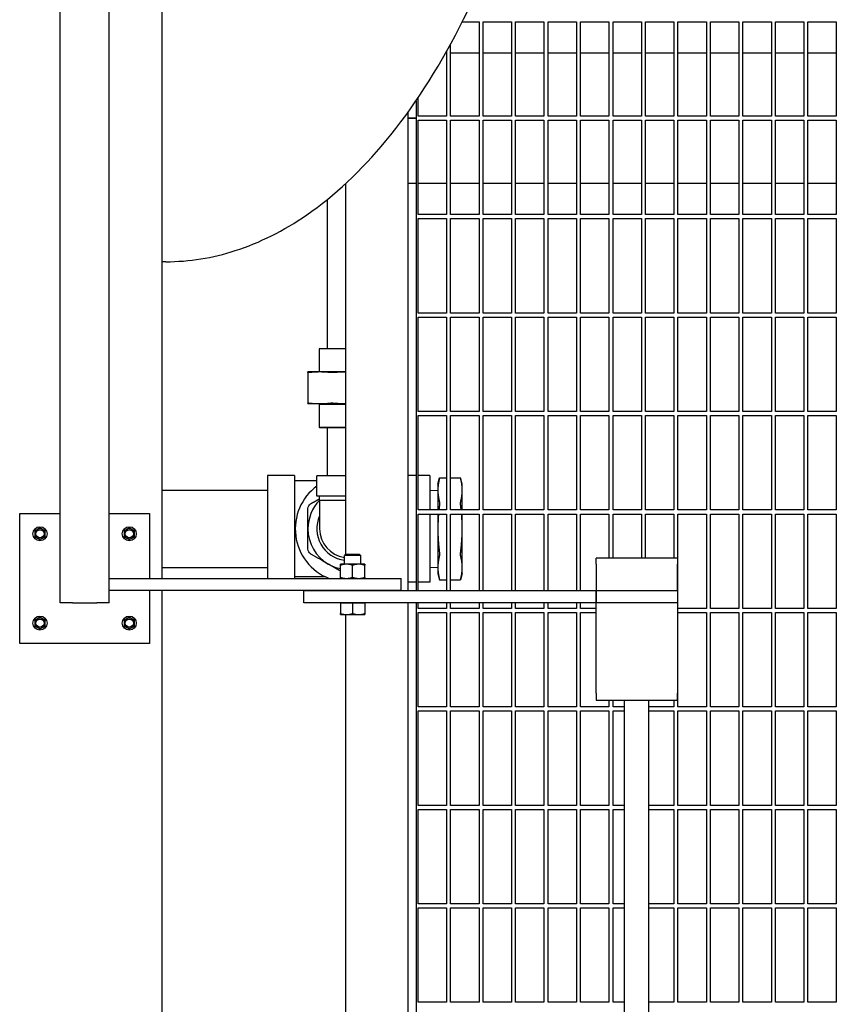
# Model space of a CAD drawing. Header units: inches. Extents: x 24 to 1128, y -69 to 748.
# Tile 631 of 656: x 748 to 774, y 571 to 601. Entities that reach past the tile are written whole.
import ezdxf

# ---------------------------------------------------------------- set-up
doc = ezdxf.new("R2010")
doc.units = ezdxf.units.IN
doc.header["$LTSCALE"] = 32
doc.header["$MEASUREMENT"] = 0
doc.layers.add('Visible (ANSI)', color=7, linetype='Continuous', lineweight=30)

msp = doc.modelspace()

# ---------------------------------------------------------------- linework, layer by layer
at = {"layer": 'Visible (ANSI)'}
for p, q in [((751.15563, 584.16853), (751.15563, 691.41146)), ((749.65563, 583.41853), (749.65563, 689.91146)), ((752.78063, 685.23103), (752.78063, 584.16853)), ((762.03401, 601.30728), (762.54813, 601.30728)), ((762.54813, 601.30728), (762.54813, 598.40103)), ((762.67313, 598.40103), (762.67313, 601.30728)), ((762.67313, 601.30728), (763.54813, 601.30728)), ((763.54813, 601.30728), (763.54813, 598.40103)), ((763.67313, 598.40103), (763.67313, 601.30728)), ((763.67313, 601.30728), (764.54813, 601.30728)), ((764.54813, 601.30728), (764.54813, 598.40103)), ((764.67313, 598.40103), (764.67313, 601.30728)), ((764.67313, 601.30728), (765.54813, 601.30728)), ((765.54813, 601.30728), (765.54813, 598.40103)), ((765.67313, 598.40103), (765.67313, 601.30728)), ((765.67313, 601.30728), (766.54813, 601.30728)), ((766.54813, 601.30728), (766.54813, 598.40103)), ((766.67313, 598.40103), (766.67313, 601.30728)), ((766.67313, 601.30728), (767.54813, 601.30728)), ((767.54813, 601.30728), (767.54813, 598.40103)), ((767.67313, 598.40103), (767.67313, 601.30728)), ((767.67313, 601.30728), (768.54813, 601.30728)), ((768.54813, 601.30728), (768.54813, 598.40103)), ((768.67313, 598.40103), (768.67313, 601.30728)), ((768.67313, 601.30728), (769.54813, 601.30728)), ((769.54813, 601.30728), (769.54813, 598.40103)), ((769.67313, 598.40103), (769.67313, 601.30728)), ((769.67313, 601.30728), (770.54813, 601.30728)), ((770.54813, 601.30728), (770.54813, 598.40103)), ((770.67313, 598.40103), (770.67313, 601.30728)), ((770.67313, 601.30728), (771.54813, 601.30728)), ((771.54813, 601.30728), (771.54813, 598.40103)), ((771.67313, 598.40103), (771.67313, 601.30728)), ((771.67313, 601.30728), (772.54813, 601.30728)), ((772.54813, 601.30728), (772.54813, 598.40103)), ((772.67313, 598.40103), (772.67313, 601.30728)), ((772.67313, 601.30728), (773.54813, 601.30728)), ((773.54813, 601.30728), (773.54813, 598.40103)), ((761.67313, 598.40103), (761.67313, 600.61839)), ((761.54813, 600.33853), (761.51789, 600.33853)), ((761.54813, 600.39231), (761.54813, 598.40103)), ((762.54813, 600.33853), (761.67313, 600.33853)), ((763.54813, 600.33853), (762.67313, 600.33853)), ((764.54813, 600.33853), (763.67313, 600.33853)), ((765.54813, 600.33853), (764.67313, 600.33853)), ((766.54813, 600.33853), (765.67313, 600.33853)), ((767.54813, 600.33853), (766.67313, 600.33853)), ((768.54813, 600.33853), (767.67313, 600.33853)), ((769.54813, 600.33853), (768.67313, 600.33853)), ((770.54813, 600.33853), (769.67313, 600.33853)), ((771.54813, 600.33853), (770.67313, 600.33853)), ((772.54813, 600.33853), (771.67313, 600.33853)), ((773.54813, 600.33853), (772.67313, 600.33853)), ((760.61063, 598.87614), (760.61063, 583.79353)), ((760.67313, 598.40103), (760.67313, 598.96819)), ((760.36063, 598.51964), (760.36063, 583.79353)), ((761.54813, 598.40103), (760.67313, 598.40103)), ((762.54813, 598.40103), (761.67313, 598.40103)), ((763.54813, 598.40103), (762.67313, 598.40103)), ((764.54813, 598.40103), (763.67313, 598.40103)), ((765.54813, 598.40103), (764.67313, 598.40103)), ((766.54813, 598.40103), (765.67313, 598.40103)), ((767.54813, 598.40103), (766.67313, 598.40103)), ((768.54813, 598.40103), (767.67313, 598.40103)), ((769.54813, 598.40103), (768.67313, 598.40103)), ((770.54813, 598.40103), (769.67313, 598.40103)), ((771.54813, 598.40103), (770.67313, 598.40103)), ((772.54813, 598.40103), (771.67313, 598.40103)), ((773.54813, 598.40103), (772.67313, 598.40103)), ((760.61063, 598.33853), (760.36063, 598.33853)), ((760.36063, 598.33853), (760.61063, 598.33853)), ((760.67313, 595.36978), (760.67313, 598.27603)), ((760.67313, 598.27603), (761.54813, 598.27603)), ((761.54813, 598.27603), (761.54813, 595.36978)), ((761.67313, 595.36978), (761.67313, 598.27603)), ((761.67313, 598.27603), (762.54813, 598.27603)), ((762.54813, 598.27603), (762.54813, 595.36978)), ((762.67313, 595.36978), (762.67313, 598.27603)), ((762.67313, 598.27603), (763.54813, 598.27603)), ((763.54813, 598.27603), (763.54813, 595.36978)), ((763.67313, 595.36978), (763.67313, 598.27603)), ((763.67313, 598.27603), (764.54813, 598.27603)), ((764.54813, 598.27603), (764.54813, 595.36978)), ((764.67313, 595.36978), (764.67313, 598.27603)), ((764.67313, 598.27603), (765.54813, 598.27603)), ((765.54813, 598.27603), (765.54813, 595.36978)), ((765.67313, 595.36978), (765.67313, 598.27603)), ((765.67313, 598.27603), (766.54813, 598.27603)), ((766.54813, 598.27603), (766.54813, 595.36978)), ((766.67313, 595.36978), (766.67313, 598.27603)), ((766.67313, 598.27603), (767.54813, 598.27603)), ((767.54813, 598.27603), (767.54813, 595.36978)), ((767.67313, 595.36978), (767.67313, 598.27603)), ((767.67313, 598.27603), (768.54813, 598.27603)), ((768.54813, 598.27603), (768.54813, 595.36978)), ((768.67313, 595.36978), (768.67313, 598.27603)), ((768.67313, 598.27603), (769.54813, 598.27603)), ((769.54813, 598.27603), (769.54813, 595.36978)), ((769.67313, 595.36978), (769.67313, 598.27603)), ((769.67313, 598.27603), (770.54813, 598.27603)), ((770.54813, 598.27603), (770.54813, 595.36978)), ((770.67313, 595.36978), (770.67313, 598.27603)), ((770.67313, 598.27603), (771.54813, 598.27603)), ((771.54813, 598.27603), (771.54813, 595.36978)), ((771.67313, 595.36978), (771.67313, 598.27603)), ((771.67313, 598.27603), (772.54813, 598.27603)), ((772.54813, 598.27603), (772.54813, 595.36978)), ((772.67313, 595.36978), (772.67313, 598.27603)), ((772.67313, 598.27603), (773.54813, 598.27603)), ((773.54813, 598.27603), (773.54813, 595.36978)), ((758.44063, 596.32418), (758.44063, 584.90671)), ((760.36063, 596.33853), (760.61063, 596.33853)), ((760.67313, 596.33853), (761.54813, 596.33853)), ((761.67313, 596.33853), (762.54813, 596.33853)), ((762.67313, 596.33853), (763.54813, 596.33853)), ((763.67313, 596.33853), (764.54813, 596.33853)), ((764.67313, 596.33853), (765.54813, 596.33853)), ((765.67313, 596.33853), (766.54813, 596.33853)), ((766.67313, 596.33853), (767.54813, 596.33853)), ((767.67313, 596.33853), (768.54813, 596.33853)), ((768.67313, 596.33853), (769.54813, 596.33853)), ((769.67313, 596.33853), (770.54813, 596.33853)), ((770.67313, 596.33853), (771.54813, 596.33853)), ((771.67313, 596.33853), (772.54813, 596.33853)), ((772.67313, 596.33853), (773.54813, 596.33853)), ((757.87313, 595.83344), (757.87313, 591.24769)), ((761.54813, 595.36978), (760.67313, 595.36978)), ((762.54813, 595.36978), (761.67313, 595.36978)), ((763.54813, 595.36978), (762.67313, 595.36978)), ((764.54813, 595.36978), (763.67313, 595.36978)), ((765.54813, 595.36978), (764.67313, 595.36978)), ((766.54813, 595.36978), (765.67313, 595.36978)), ((767.54813, 595.36978), (766.67313, 595.36978)), ((768.54813, 595.36978), (767.67313, 595.36978)), ((769.54813, 595.36978), (768.67313, 595.36978)), ((770.54813, 595.36978), (769.67313, 595.36978)), ((771.54813, 595.36978), (770.67313, 595.36978)), ((772.54813, 595.36978), (771.67313, 595.36978)), ((773.54813, 595.36978), (772.67313, 595.36978)), ((760.67313, 592.33853), (760.67313, 595.24478)), ((760.67313, 595.24478), (761.54813, 595.24478)), ((761.54813, 595.24478), (761.54813, 592.33853)), ((761.67313, 592.33853), (761.67313, 595.24478)), ((761.67313, 595.24478), (762.54813, 595.24478)), ((762.54813, 595.24478), (762.54813, 592.33853)), ((762.67313, 592.33853), (762.67313, 595.24478)), ((762.67313, 595.24478), (763.54813, 595.24478)), ((763.54813, 595.24478), (763.54813, 592.33853)), ((763.67313, 592.33853), (763.67313, 595.24478)), ((763.67313, 595.24478), (764.54813, 595.24478)), ((764.54813, 595.24478), (764.54813, 592.33853)), ((764.67313, 592.33853), (764.67313, 595.24478)), ((764.67313, 595.24478), (765.54813, 595.24478)), ((765.54813, 595.24478), (765.54813, 592.33853)), ((765.67313, 592.33853), (765.67313, 595.24478)), ((765.67313, 595.24478), (766.54813, 595.24478)), ((766.54813, 595.24478), (766.54813, 592.33853)), ((766.67313, 592.33853), (766.67313, 595.24478)), ((766.67313, 595.24478), (767.54813, 595.24478)), ((767.54813, 595.24478), (767.54813, 592.33853)), ((767.67313, 592.33853), (767.67313, 595.24478)), ((767.67313, 595.24478), (768.54813, 595.24478)), ((768.54813, 595.24478), (768.54813, 592.33853)), ((768.67313, 592.33853), (768.67313, 595.24478)), ((768.67313, 595.24478), (769.54813, 595.24478)), ((769.54813, 595.24478), (769.54813, 592.33853)), ((769.67313, 592.33853), (769.67313, 595.24478)), ((769.67313, 595.24478), (770.54813, 595.24478)), ((770.54813, 595.24478), (770.54813, 592.33853)), ((770.67313, 592.33853), (770.67313, 595.24478)), ((770.67313, 595.24478), (771.54813, 595.24478)), ((771.54813, 595.24478), (771.54813, 592.33853)), ((771.67313, 592.33853), (771.67313, 595.24478)), ((771.67313, 595.24478), (772.54813, 595.24478)), ((772.54813, 595.24478), (772.54813, 592.33853)), ((772.67313, 592.33853), (772.67313, 595.24478)), ((772.67313, 595.24478), (773.54813, 595.24478)), ((773.54813, 595.24478), (773.54813, 592.33853)), ((752.90563, 593.91853), (752.78063, 593.91853)), ((761.54813, 592.33853), (760.67313, 592.33853)), ((762.54813, 592.33853), (761.67313, 592.33853)), ((763.54813, 592.33853), (762.67313, 592.33853)), ((764.54813, 592.33853), (763.67313, 592.33853)), ((765.54813, 592.33853), (764.67313, 592.33853)), ((766.54813, 592.33853), (765.67313, 592.33853)), ((767.54813, 592.33853), (766.67313, 592.33853)), ((768.54813, 592.33853), (767.67313, 592.33853)), ((769.54813, 592.33853), (768.67313, 592.33853)), ((770.54813, 592.33853), (769.67313, 592.33853)), ((771.54813, 592.33853), (770.67313, 592.33853)), ((772.54813, 592.33853), (771.67313, 592.33853)), ((773.54813, 592.33853), (772.67313, 592.33853)), ((760.67313, 589.30728), (760.67313, 592.21353)), ((760.67313, 592.21353), (761.54813, 592.21353)), ((761.54813, 592.21353), (761.54813, 589.30728)), ((761.67313, 589.30728), (761.67313, 592.21353)), ((761.67313, 592.21353), (762.54813, 592.21353)), ((762.54813, 592.21353), (762.54813, 589.30728)), ((762.67313, 589.30728), (762.67313, 592.21353)), ((762.67313, 592.21353), (763.54813, 592.21353)), ((763.54813, 592.21353), (763.54813, 589.30728)), ((763.67313, 589.30728), (763.67313, 592.21353)), ((763.67313, 592.21353), (764.54813, 592.21353)), ((764.54813, 592.21353), (764.54813, 589.30728)), ((764.67313, 589.30728), (764.67313, 592.21353)), ((764.67313, 592.21353), (765.54813, 592.21353)), ((765.54813, 592.21353), (765.54813, 589.30728)), ((765.67313, 589.30728), (765.67313, 592.21353)), ((765.67313, 592.21353), (766.54813, 592.21353)), ((766.54813, 592.21353), (766.54813, 589.30728)), ((766.67313, 589.30728), (766.67313, 592.21353)), ((766.67313, 592.21353), (767.54813, 592.21353)), ((767.54813, 592.21353), (767.54813, 589.30728)), ((767.67313, 589.30728), (767.67313, 592.21353)), ((767.67313, 592.21353), (768.54813, 592.21353)), ((768.54813, 592.21353), (768.54813, 589.30728)), ((768.67313, 589.30728), (768.67313, 592.21353)), ((768.67313, 592.21353), (769.54813, 592.21353)), ((769.54813, 592.21353), (769.54813, 589.30728)), ((769.67313, 589.30728), (769.67313, 592.21353)), ((769.67313, 592.21353), (770.54813, 592.21353)), ((770.54813, 592.21353), (770.54813, 589.30728)), ((770.67313, 589.30728), (770.67313, 592.21353)), ((770.67313, 592.21353), (771.54813, 592.21353)), ((771.54813, 592.21353), (771.54813, 589.30728)), ((771.67313, 589.30728), (771.67313, 592.21353)), ((771.67313, 592.21353), (772.54813, 592.21353)), ((772.54813, 592.21353), (772.54813, 589.30728)), ((772.67313, 589.30728), (772.67313, 592.21353)), ((772.67313, 592.21353), (773.54813, 592.21353)), ((773.54813, 592.21353), (773.54813, 589.30728)), ((757.64626, 591.24769), (757.63063, 591.23207)), ((758.44063, 591.23207), (757.63063, 591.23207)), ((757.63063, 591.23207), (757.63063, 590.52419)), ((757.64626, 591.24769), (758.44063, 591.24769)), ((757.64675, 590.52419), (757.28063, 590.52419)), ((757.28063, 590.50556), (757.28063, 589.56782)), ((758.44063, 590.52419), (757.64675, 590.52419)), ((757.28063, 589.54919), (757.64675, 589.54919)), ((757.63063, 589.53419), (757.61563, 589.54919)), ((757.63063, 589.53419), (758.44063, 589.53419)), ((757.63063, 589.53419), (757.63063, 588.82482)), ((757.64675, 589.54919), (758.44063, 589.54919)), ((761.54813, 589.30728), (760.67313, 589.30728)), ((762.54813, 589.30728), (761.67313, 589.30728)), ((763.54813, 589.30728), (762.67313, 589.30728)), ((764.54813, 589.30728), (763.67313, 589.30728)), ((765.54813, 589.30728), (764.67313, 589.30728)), ((766.54813, 589.30728), (765.67313, 589.30728)), ((767.54813, 589.30728), (766.67313, 589.30728)), ((768.54813, 589.30728), (767.67313, 589.30728)), ((769.54813, 589.30728), (768.67313, 589.30728)), ((770.54813, 589.30728), (769.67313, 589.30728)), ((771.54813, 589.30728), (770.67313, 589.30728)), ((772.54813, 589.30728), (771.67313, 589.30728)), ((773.54813, 589.30728), (772.67313, 589.30728)), ((760.67313, 586.27603), (760.67313, 589.18228)), ((760.67313, 589.18228), (761.54813, 589.18228)), ((761.54813, 589.18228), (761.54813, 586.27603)), ((761.67313, 586.27603), (761.67313, 589.18228)), ((761.67313, 589.18228), (762.54813, 589.18228)), ((762.54813, 589.18228), (762.54813, 586.27603)), ((762.67313, 586.27603), (762.67313, 589.18228)), ((762.67313, 589.18228), (763.54813, 589.18228)), ((763.54813, 589.18228), (763.54813, 586.27603)), ((763.67313, 586.27603), (763.67313, 589.18228)), ((763.67313, 589.18228), (764.54813, 589.18228)), ((764.54813, 589.18228), (764.54813, 586.27603)), ((764.67313, 586.27603), (764.67313, 589.18228)), ((764.67313, 589.18228), (765.54813, 589.18228)), ((765.54813, 589.18228), (765.54813, 586.27603)), ((765.67313, 586.27603), (765.67313, 589.18228)), ((765.67313, 589.18228), (766.54813, 589.18228)), ((766.54813, 589.18228), (766.54813, 586.27603)), ((766.67313, 586.27603), (766.67313, 589.18228)), ((766.67313, 589.18228), (767.54813, 589.18228)), ((767.54813, 589.18228), (767.54813, 586.27603)), ((767.67313, 586.27603), (767.67313, 589.18228)), ((767.67313, 589.18228), (768.54813, 589.18228)), ((768.54813, 589.18228), (768.54813, 586.27603)), ((768.67313, 586.27603), (768.67313, 589.18228)), ((768.67313, 589.18228), (769.54813, 589.18228)), ((769.54813, 589.18228), (769.54813, 586.27603)), ((769.67313, 586.27603), (769.67313, 589.18228)), ((769.67313, 589.18228), (770.54813, 589.18228)), ((770.54813, 589.18228), (770.54813, 586.27603)), ((770.67313, 586.27603), (770.67313, 589.18228)), ((770.67313, 589.18228), (771.54813, 589.18228)), ((771.54813, 589.18228), (771.54813, 586.27603)), ((771.67313, 586.27603), (771.67313, 589.18228)), ((771.67313, 589.18228), (772.54813, 589.18228)), ((772.54813, 589.18228), (772.54813, 586.27603)), ((772.67313, 586.27603), (772.67313, 589.18228)), ((772.67313, 589.18228), (773.54813, 589.18228)), ((773.54813, 589.18228), (773.54813, 586.27603)), ((757.63063, 588.82482), (758.44063, 588.82482)), ((757.64626, 588.80919), (757.63063, 588.82482)), ((758.44063, 588.80919), (757.64626, 588.80919)), ((757.87313, 588.80919), (757.87313, 587.32481)), ((756.03063, 587.33481), (756.03063, 584.16853)), ((756.87063, 587.33481), (756.03063, 587.33481)), ((756.87063, 587.33481), (756.87063, 584.16853)), ((757.55563, 587.17481), (756.87063, 587.17481)), ((758.44063, 587.32481), (757.55563, 587.32481)), ((757.55563, 586.70481), (757.55563, 587.32481)), ((760.61063, 587.33481), (760.36063, 587.33481)), ((761.03063, 587.33481), (760.67313, 587.33481)), ((761.03063, 587.33481), (761.03063, 586.27603)), ((761.28063, 587.06981), (761.33245, 587.26319)), ((761.33245, 587.26319), (761.54813, 587.26319)), ((761.67313, 587.26319), (761.97882, 587.26319)), ((762.03063, 587.06981), (761.97882, 587.26319)), ((752.78063, 586.88231), (756.03063, 586.88231)), ((761.03063, 586.87139), (761.28063, 586.88231)), ((761.28063, 587.06981), (761.28063, 586.88559)), ((761.28063, 586.88559), (761.28063, 586.27603)), ((762.03063, 586.88559), (762.03063, 587.06981)), ((762.03063, 586.27603), (762.03063, 586.88559)), ((758.44063, 586.70481), (757.55563, 586.70481)), ((757.64063, 586.57904), (757.64063, 586.70481)), ((757.64063, 586.57904), (757.64063, 585.69481)), ((761.54813, 586.27603), (760.67313, 586.27603)), ((762.54813, 586.27603), (761.67313, 586.27603)), ((763.54813, 586.27603), (762.67313, 586.27603)), ((764.54813, 586.27603), (763.67313, 586.27603)), ((765.54813, 586.27603), (764.67313, 586.27603)), ((766.54813, 586.27603), (765.67313, 586.27603)), ((767.54813, 586.27603), (766.67313, 586.27603)), ((768.54813, 586.27603), (767.67313, 586.27603)), ((769.54813, 586.27603), (768.67313, 586.27603)), ((770.54813, 586.27603), (769.67313, 586.27603)), ((771.54813, 586.27603), (770.67313, 586.27603)), ((772.54813, 586.27603), (771.67313, 586.27603)), ((773.54813, 586.27603), (772.67313, 586.27603)), ((748.40563, 586.16853), (749.65563, 586.16853)), ((748.40563, 582.16853), (748.40563, 586.16853)), ((751.15563, 586.16853), (752.40563, 586.16853)), ((752.40563, 586.16853), (752.40563, 584.16853)), ((760.67313, 583.79353), (760.67313, 586.15103)), ((760.67313, 586.15103), (761.54813, 586.15103)), ((761.03063, 586.15103), (761.03063, 584.05481)), ((761.28063, 586.15103), (761.28063, 585.69481)), ((761.54813, 586.15103), (761.54813, 583.79353)), ((761.67313, 583.79353), (761.67313, 586.15103)), ((761.67313, 586.15103), (762.54813, 586.15103)), ((762.03063, 585.69481), (762.03063, 586.15103)), ((762.54813, 586.15103), (762.54813, 583.79353)), ((762.67313, 583.79353), (762.67313, 586.15103)), ((762.67313, 586.15103), (763.54813, 586.15103)), ((763.54813, 586.15103), (763.54813, 583.79353)), ((763.67313, 583.79353), (763.67313, 586.15103)), ((763.67313, 586.15103), (764.54813, 586.15103)), ((764.54813, 586.15103), (764.54813, 583.79353)), ((764.67313, 583.79353), (764.67313, 586.15103)), ((764.67313, 586.15103), (765.54813, 586.15103)), ((765.54813, 586.15103), (765.54813, 583.79353)), ((765.67313, 583.79353), (765.67313, 586.15103)), ((765.67313, 586.15103), (766.54813, 586.15103)), ((766.54813, 586.15103), (766.54813, 584.79353)), ((766.67313, 584.79353), (766.67313, 586.15103)), ((766.67313, 586.15103), (767.54813, 586.15103)), ((767.54813, 586.15103), (767.54813, 584.79353)), ((767.67313, 584.79353), (767.67313, 586.15103)), ((767.67313, 586.15103), (768.54813, 586.15103)), ((768.54813, 586.15103), (768.54813, 584.79353)), ((768.67313, 583.24478), (768.67313, 586.15103)), ((768.67313, 586.15103), (769.54813, 586.15103)), ((769.54813, 586.15103), (769.54813, 583.24478)), ((769.67313, 583.24478), (769.67313, 586.15103)), ((769.67313, 586.15103), (770.54813, 586.15103)), ((770.54813, 586.15103), (770.54813, 583.24478)), ((770.67313, 583.24478), (770.67313, 586.15103)), ((770.67313, 586.15103), (771.54813, 586.15103)), ((771.54813, 586.15103), (771.54813, 583.24478)), ((771.67313, 583.24478), (771.67313, 586.15103)), ((771.67313, 586.15103), (772.54813, 586.15103)), ((772.54813, 586.15103), (772.54813, 583.24478)), ((772.67313, 583.24478), (772.67313, 586.15103)), ((772.67313, 586.15103), (773.54813, 586.15103)), ((773.54813, 586.15103), (773.54813, 583.24478)), ((748.95263, 585.67863), (748.87463, 585.6336)), ((749.03063, 585.72366), (748.95263, 585.67863)), ((749.10863, 585.67863), (749.03063, 585.72366)), ((749.18663, 585.6336), (749.10863, 585.67863)), ((751.70263, 585.67863), (751.62463, 585.6336)), ((751.78063, 585.72366), (751.70263, 585.67863)), ((751.85863, 585.67863), (751.78063, 585.72366)), ((751.93663, 585.6336), (751.85863, 585.67863)), ((761.28063, 585.69481), (761.28063, 584.50402)), ((762.03063, 584.50402), (762.03063, 585.69481)), ((748.87463, 585.6336), (748.87463, 585.54353)), ((748.87463, 585.54353), (748.87463, 585.45346)), ((748.87463, 585.45346), (748.95263, 585.40843)), ((748.95263, 585.40843), (749.03063, 585.3634)), ((749.03063, 585.3634), (749.10863, 585.40843)), ((749.10863, 585.40843), (749.18663, 585.45346)), ((749.18663, 585.54353), (749.18663, 585.6336)), ((749.18663, 585.45346), (749.18663, 585.54353)), ((751.62463, 585.6336), (751.62463, 585.54353)), ((751.62463, 585.54353), (751.62463, 585.45346)), ((751.62463, 585.45346), (751.70263, 585.40843)), ((751.70263, 585.40843), (751.78063, 585.3634)), ((751.78063, 585.3634), (751.85863, 585.40843)), ((751.85863, 585.40843), (751.93663, 585.45346)), ((751.93663, 585.54353), (751.93663, 585.6336)), ((751.93663, 585.45346), (751.93663, 585.54353)), ((758.45282, 584.91853), (758.40563, 584.87276)), ((758.90563, 584.87276), (758.40563, 584.87276)), ((758.40563, 584.60653), (758.40563, 584.87276)), ((758.45282, 584.91853), (758.85844, 584.91853)), ((758.85844, 584.91853), (758.90563, 584.87276)), ((758.90563, 584.60653), (758.90563, 584.87276)), ((766.15563, 584.60353), (766.15563, 584.79353)), ((768.65563, 584.79353), (766.15563, 584.79353)), ((768.65563, 584.79353), (768.65563, 584.60353)), ((752.78063, 584.50731), (756.03063, 584.50731)), ((758.46813, 584.60653), (758.28063, 584.60653)), ((758.28063, 584.20202), (758.28063, 584.57304)), ((758.84313, 584.60653), (758.46813, 584.60653)), ((758.65563, 584.20202), (758.65563, 584.57304)), ((759.03063, 584.60653), (758.84313, 584.60653)), ((759.03063, 584.20202), (759.03063, 584.57304)), ((761.03063, 584.51822), (761.28063, 584.50731)), ((761.28063, 584.50402), (761.28063, 584.31981)), ((762.03063, 584.31981), (762.03063, 584.50402)), ((766.15563, 584.60353), (766.15563, 583.79353)), ((768.65563, 583.79353), (768.65563, 584.60353)), ((751.15563, 584.16853), (760.15563, 584.16853)), ((751.15563, 583.79353), (751.15563, 584.16853)), ((757.82409, 584.21481), (756.87063, 584.21481)), ((760.15563, 583.79353), (760.15563, 584.16853)), ((761.28063, 584.31981), (761.33245, 584.12643)), ((761.33245, 584.12643), (761.54813, 584.12643)), ((761.67313, 584.12643), (761.97882, 584.12643)), ((762.03063, 584.31981), (761.97882, 584.12643)), ((760.61063, 584.05481), (760.36063, 584.05481)), ((761.03063, 584.05481), (760.67313, 584.05481)), ((751.15563, 583.41853), (751.15563, 583.79353)), ((760.15563, 583.79353), (751.15563, 583.79353)), ((752.40563, 583.79353), (752.40563, 582.16853)), ((752.78063, 583.79353), (752.78063, 559.04353)), ((757.15563, 583.79353), (766.15563, 583.79353)), ((757.15563, 583.41853), (757.15563, 583.79353)), ((766.15563, 583.41853), (766.15563, 583.79353)), ((766.15563, 583.79353), (768.65563, 583.79353)), ((766.15563, 583.79353), (766.15563, 583.41853)), ((768.65563, 583.79353), (768.65563, 583.41853)), ((750.03063, 583.41853), (749.65563, 583.41853)), ((750.03063, 583.41853), (750.78063, 583.41853)), ((751.15563, 583.41853), (750.78063, 583.41853)), ((766.15563, 583.41853), (757.15563, 583.41853)), ((758.28063, 583.41853), (758.46813, 583.41853)), ((758.28063, 583.41853), (758.28063, 583.08802)), ((758.28063, 583.41853), (758.28063, 583.41853)), ((758.46813, 583.41853), (758.65563, 583.41853)), ((758.65563, 583.41853), (758.65563, 583.08802)), ((758.65563, 583.41853), (758.84313, 583.41853)), ((758.84313, 583.41853), (759.03063, 583.41853)), ((759.03063, 583.41853), (759.03063, 583.08802)), ((759.03063, 583.41853), (759.03063, 583.41853)), ((760.36063, 583.41853), (760.36063, 559.41853)), ((760.61063, 583.41853), (760.61063, 559.41853)), ((760.67313, 583.24478), (760.67313, 583.41853)), ((761.54813, 583.24478), (760.67313, 583.24478)), ((761.54813, 583.41853), (761.54813, 583.24478)), ((761.67313, 583.24478), (761.67313, 583.41853)), ((762.54813, 583.24478), (761.67313, 583.24478)), ((762.54813, 583.41853), (762.54813, 583.24478)), ((762.67313, 583.24478), (762.67313, 583.41853)), ((763.54813, 583.24478), (762.67313, 583.24478)), ((763.54813, 583.41853), (763.54813, 583.24478)), ((763.67313, 583.24478), (763.67313, 583.41853)), ((764.54813, 583.24478), (763.67313, 583.24478)), ((764.54813, 583.41853), (764.54813, 583.24478)), ((764.67313, 583.24478), (764.67313, 583.41853)), ((765.54813, 583.24478), (764.67313, 583.24478)), ((765.54813, 583.41853), (765.54813, 583.24478)), ((765.67313, 583.24478), (765.67313, 583.41853)), ((766.15563, 583.24478), (765.67313, 583.24478)), ((766.15563, 583.30869), (766.15563, 583.41853)), ((768.65563, 583.41853), (766.15563, 583.41853)), ((766.15563, 580.6382), (766.15563, 583.30869)), ((768.65563, 583.41853), (768.65563, 583.30869)), ((768.65563, 583.30869), (768.65563, 580.6382)), ((769.54813, 583.24478), (768.67313, 583.24478)), ((770.54813, 583.24478), (769.67313, 583.24478)), ((771.54813, 583.24478), (770.67313, 583.24478)), ((772.54813, 583.24478), (771.67313, 583.24478)), ((773.54813, 583.24478), (772.67313, 583.24478)), ((748.95263, 582.92863), (748.87463, 582.8836)), ((749.03063, 582.97366), (748.95263, 582.92863)), ((749.10863, 582.92863), (749.03063, 582.97366)), ((749.18663, 582.8836), (749.10863, 582.92863)), ((751.70263, 582.92863), (751.62463, 582.8836)), ((751.78063, 582.97366), (751.70263, 582.92863)), ((751.85863, 582.92863), (751.78063, 582.97366)), ((751.93663, 582.8836), (751.85863, 582.92863)), ((758.28063, 583.05453), (758.46813, 583.05453)), ((758.44063, 583.05453), (758.44063, 559.78253)), ((758.46813, 583.05453), (758.84313, 583.05453)), ((758.84313, 583.05453), (759.03063, 583.05453)), ((760.67313, 580.21353), (760.67313, 583.11978)), ((760.67313, 583.11978), (761.54813, 583.11978)), ((761.54813, 583.11978), (761.54813, 580.21353)), ((761.67313, 580.21353), (761.67313, 583.11978)), ((761.67313, 583.11978), (762.54813, 583.11978)), ((762.54813, 583.11978), (762.54813, 580.21353)), ((762.67313, 580.21353), (762.67313, 583.11978)), ((762.67313, 583.11978), (763.54813, 583.11978)), ((763.54813, 583.11978), (763.54813, 580.21353)), ((763.67313, 580.21353), (763.67313, 583.11978)), ((763.67313, 583.11978), (764.54813, 583.11978)), ((764.54813, 583.11978), (764.54813, 580.21353)), ((764.67313, 580.21353), (764.67313, 583.11978)), ((764.67313, 583.11978), (765.54813, 583.11978)), ((765.54813, 583.11978), (765.54813, 580.21353)), ((765.67313, 580.21353), (765.67313, 583.11978)), ((765.67313, 583.11978), (766.15563, 583.11978)), ((768.67313, 580.21353), (768.67313, 583.11978)), ((768.67313, 583.11978), (769.54813, 583.11978)), ((769.54813, 583.11978), (769.54813, 580.21353)), ((769.67313, 580.21353), (769.67313, 583.11978)), ((769.67313, 583.11978), (770.54813, 583.11978)), ((770.54813, 583.11978), (770.54813, 580.21353)), ((770.67313, 580.21353), (770.67313, 583.11978)), ((770.67313, 583.11978), (771.54813, 583.11978)), ((771.54813, 583.11978), (771.54813, 580.21353)), ((771.67313, 580.21353), (771.67313, 583.11978)), ((771.67313, 583.11978), (772.54813, 583.11978)), ((772.54813, 583.11978), (772.54813, 580.21353)), ((772.67313, 580.21353), (772.67313, 583.11978)), ((772.67313, 583.11978), (773.54813, 583.11978)), ((773.54813, 583.11978), (773.54813, 580.21353)), ((748.87463, 582.8836), (748.87463, 582.79353)), ((748.87463, 582.79353), (748.87463, 582.70346)), ((748.87463, 582.70346), (748.95263, 582.65843)), ((748.95263, 582.65843), (749.03063, 582.6134)), ((749.03063, 582.6134), (749.10863, 582.65843)), ((749.10863, 582.65843), (749.18663, 582.70346)), ((749.18663, 582.79353), (749.18663, 582.8836)), ((749.18663, 582.70346), (749.18663, 582.79353)), ((751.62463, 582.8836), (751.62463, 582.79353)), ((751.62463, 582.79353), (751.62463, 582.70346)), ((751.62463, 582.70346), (751.70263, 582.65843)), ((751.70263, 582.65843), (751.78063, 582.6134)), ((751.78063, 582.6134), (751.85863, 582.65843)), ((751.85863, 582.65843), (751.93663, 582.70346)), ((751.93663, 582.79353), (751.93663, 582.8836)), ((751.93663, 582.70346), (751.93663, 582.79353)), ((752.40563, 582.16853), (748.40563, 582.16853)), ((766.15563, 580.6382), (766.15563, 580.41853)), ((768.65563, 580.41853), (768.65563, 580.6382)), ((761.54813, 580.21353), (760.67313, 580.21353)), ((762.54813, 580.21353), (761.67313, 580.21353)), ((763.54813, 580.21353), (762.67313, 580.21353)), ((764.54813, 580.21353), (763.67313, 580.21353)), ((765.54813, 580.21353), (764.67313, 580.21353)), ((766.54813, 580.21353), (765.67313, 580.21353)), ((766.15563, 580.41853), (768.65563, 580.41853)), ((766.54813, 580.41853), (766.54813, 580.21353)), ((766.67313, 580.21353), (766.67313, 580.41853)), ((767.03063, 580.21353), (766.67313, 580.21353)), ((767.03063, 562.41853), (767.03063, 580.41853)), ((767.78063, 562.41853), (767.78063, 580.41853)), ((768.54813, 580.21353), (767.78063, 580.21353)), ((768.54813, 580.41853), (768.54813, 580.21353)), ((769.54813, 580.21353), (768.67313, 580.21353)), ((770.54813, 580.21353), (769.67313, 580.21353)), ((771.54813, 580.21353), (770.67313, 580.21353)), ((772.54813, 580.21353), (771.67313, 580.21353)), ((773.54813, 580.21353), (772.67313, 580.21353)), ((760.67313, 577.18228), (760.67313, 580.08853)), ((760.67313, 580.08853), (761.54813, 580.08853)), ((761.54813, 580.08853), (761.54813, 577.18228)), ((761.67313, 577.18228), (761.67313, 580.08853)), ((761.67313, 580.08853), (762.54813, 580.08853)), ((762.54813, 580.08853), (762.54813, 577.18228)), ((762.67313, 577.18228), (762.67313, 580.08853)), ((762.67313, 580.08853), (763.54813, 580.08853)), ((763.54813, 580.08853), (763.54813, 577.18228)), ((763.67313, 577.18228), (763.67313, 580.08853)), ((763.67313, 580.08853), (764.54813, 580.08853)), ((764.54813, 580.08853), (764.54813, 577.18228)), ((764.67313, 577.18228), (764.67313, 580.08853)), ((764.67313, 580.08853), (765.54813, 580.08853)), ((765.54813, 580.08853), (765.54813, 577.18228)), ((765.67313, 577.18228), (765.67313, 580.08853)), ((765.67313, 580.08853), (766.54813, 580.08853)), ((766.54813, 580.08853), (766.54813, 577.18228)), ((766.67313, 577.18228), (766.67313, 580.08853)), ((766.67313, 580.08853), (767.03063, 580.08853)), ((767.78063, 580.08853), (768.54813, 580.08853)), ((768.54813, 580.08853), (768.54813, 577.18228)), ((768.67313, 577.18228), (768.67313, 580.08853)), ((768.67313, 580.08853), (769.54813, 580.08853)), ((769.54813, 580.08853), (769.54813, 577.18228)), ((769.67313, 577.18228), (769.67313, 580.08853)), ((769.67313, 580.08853), (770.54813, 580.08853)), ((770.54813, 580.08853), (770.54813, 577.18228)), ((770.67313, 577.18228), (770.67313, 580.08853)), ((770.67313, 580.08853), (771.54813, 580.08853)), ((771.54813, 580.08853), (771.54813, 577.18228)), ((771.67313, 577.18228), (771.67313, 580.08853)), ((771.67313, 580.08853), (772.54813, 580.08853)), ((772.54813, 580.08853), (772.54813, 577.18228)), ((772.67313, 577.18228), (772.67313, 580.08853)), ((772.67313, 580.08853), (773.54813, 580.08853)), ((773.54813, 580.08853), (773.54813, 577.18228)), ((761.54813, 577.18228), (760.67313, 577.18228)), ((762.54813, 577.18228), (761.67313, 577.18228)), ((763.54813, 577.18228), (762.67313, 577.18228)), ((764.54813, 577.18228), (763.67313, 577.18228)), ((765.54813, 577.18228), (764.67313, 577.18228)), ((766.54813, 577.18228), (765.67313, 577.18228)), ((767.03063, 577.18228), (766.67313, 577.18228)), ((768.54813, 577.18228), (767.78063, 577.18228)), ((769.54813, 577.18228), (768.67313, 577.18228)), ((770.54813, 577.18228), (769.67313, 577.18228)), ((771.54813, 577.18228), (770.67313, 577.18228)), ((772.54813, 577.18228), (771.67313, 577.18228)), ((773.54813, 577.18228), (772.67313, 577.18228)), ((760.67313, 574.15103), (760.67313, 577.05728)), ((760.67313, 577.05728), (761.54813, 577.05728)), ((761.54813, 577.05728), (761.54813, 574.15103)), ((761.67313, 574.15103), (761.67313, 577.05728)), ((761.67313, 577.05728), (762.54813, 577.05728)), ((762.54813, 577.05728), (762.54813, 574.15103)), ((762.67313, 574.15103), (762.67313, 577.05728)), ((762.67313, 577.05728), (763.54813, 577.05728)), ((763.54813, 577.05728), (763.54813, 574.15103)), ((763.67313, 574.15103), (763.67313, 577.05728)), ((763.67313, 577.05728), (764.54813, 577.05728)), ((764.54813, 577.05728), (764.54813, 574.15103)), ((764.67313, 574.15103), (764.67313, 577.05728)), ((764.67313, 577.05728), (765.54813, 577.05728)), ((765.54813, 577.05728), (765.54813, 574.15103)), ((765.67313, 574.15103), (765.67313, 577.05728)), ((765.67313, 577.05728), (766.54813, 577.05728)), ((766.54813, 577.05728), (766.54813, 574.15103)), ((766.67313, 574.15103), (766.67313, 577.05728)), ((766.67313, 577.05728), (767.03063, 577.05728)), ((767.78063, 577.05728), (768.54813, 577.05728)), ((768.54813, 577.05728), (768.54813, 574.15103)), ((768.67313, 574.15103), (768.67313, 577.05728)), ((768.67313, 577.05728), (769.54813, 577.05728)), ((769.54813, 577.05728), (769.54813, 574.15103)), ((769.67313, 574.15103), (769.67313, 577.05728)), ((769.67313, 577.05728), (770.54813, 577.05728)), ((770.54813, 577.05728), (770.54813, 574.15103)), ((770.67313, 574.15103), (770.67313, 577.05728)), ((770.67313, 577.05728), (771.54813, 577.05728)), ((771.54813, 577.05728), (771.54813, 574.15103)), ((771.67313, 574.15103), (771.67313, 577.05728)), ((771.67313, 577.05728), (772.54813, 577.05728)), ((772.54813, 577.05728), (772.54813, 574.15103)), ((772.67313, 574.15103), (772.67313, 577.05728)), ((772.67313, 577.05728), (773.54813, 577.05728)), ((773.54813, 577.05728), (773.54813, 574.15103)), ((761.54813, 574.15103), (760.67313, 574.15103)), ((762.54813, 574.15103), (761.67313, 574.15103)), ((763.54813, 574.15103), (762.67313, 574.15103)), ((764.54813, 574.15103), (763.67313, 574.15103)), ((765.54813, 574.15103), (764.67313, 574.15103)), ((766.54813, 574.15103), (765.67313, 574.15103)), ((767.03063, 574.15103), (766.67313, 574.15103)), ((768.54813, 574.15103), (767.78063, 574.15103)), ((769.54813, 574.15103), (768.67313, 574.15103)), ((770.54813, 574.15103), (769.67313, 574.15103)), ((771.54813, 574.15103), (770.67313, 574.15103)), ((772.54813, 574.15103), (771.67313, 574.15103)), ((773.54813, 574.15103), (772.67313, 574.15103)), ((760.67313, 571.11978), (760.67313, 574.02603)), ((760.67313, 574.02603), (761.54813, 574.02603)), ((761.54813, 574.02603), (761.54813, 571.11978)), ((761.67313, 571.11978), (761.67313, 574.02603)), ((761.67313, 574.02603), (762.54813, 574.02603)), ((762.54813, 574.02603), (762.54813, 571.11978)), ((762.67313, 571.11978), (762.67313, 574.02603)), ((762.67313, 574.02603), (763.54813, 574.02603)), ((763.54813, 574.02603), (763.54813, 571.11978)), ((763.67313, 571.11978), (763.67313, 574.02603)), ((763.67313, 574.02603), (764.54813, 574.02603)), ((764.54813, 574.02603), (764.54813, 571.11978)), ((764.67313, 571.11978), (764.67313, 574.02603)), ((764.67313, 574.02603), (765.54813, 574.02603)), ((765.54813, 574.02603), (765.54813, 571.11978)), ((765.67313, 571.11978), (765.67313, 574.02603)), ((765.67313, 574.02603), (766.54813, 574.02603)), ((766.54813, 574.02603), (766.54813, 571.11978)), ((766.67313, 571.11978), (766.67313, 574.02603)), ((766.67313, 574.02603), (767.03063, 574.02603)), ((767.78063, 574.02603), (768.54813, 574.02603)), ((768.54813, 574.02603), (768.54813, 571.11978)), ((768.67313, 571.11978), (768.67313, 574.02603)), ((768.67313, 574.02603), (769.54813, 574.02603)), ((769.54813, 574.02603), (769.54813, 571.11978)), ((769.67313, 571.11978), (769.67313, 574.02603)), ((769.67313, 574.02603), (770.54813, 574.02603)), ((770.54813, 574.02603), (770.54813, 571.11978)), ((770.67313, 571.11978), (770.67313, 574.02603)), ((770.67313, 574.02603), (771.54813, 574.02603)), ((771.54813, 574.02603), (771.54813, 571.11978)), ((771.67313, 571.11978), (771.67313, 574.02603)), ((771.67313, 574.02603), (772.54813, 574.02603)), ((772.54813, 574.02603), (772.54813, 571.11978)), ((772.67313, 571.11978), (772.67313, 574.02603)), ((772.67313, 574.02603), (773.54813, 574.02603)), ((773.54813, 574.02603), (773.54813, 571.11978)), ((761.54813, 571.11978), (760.67313, 571.11978)), ((762.54813, 571.11978), (761.67313, 571.11978)), ((763.54813, 571.11978), (762.67313, 571.11978)), ((764.54813, 571.11978), (763.67313, 571.11978)), ((765.54813, 571.11978), (764.67313, 571.11978)), ((766.54813, 571.11978), (765.67313, 571.11978)), ((767.03063, 571.11978), (766.67313, 571.11978)), ((768.54813, 571.11978), (767.78063, 571.11978)), ((769.54813, 571.11978), (768.67313, 571.11978)), ((770.54813, 571.11978), (769.67313, 571.11978)), ((771.54813, 571.11978), (770.67313, 571.11978)), ((772.54813, 571.11978), (771.67313, 571.11978)), ((773.54813, 571.11978), (772.67313, 571.11978))]:
    msp.add_line(p, q, dxfattribs=at)
for centre, radius in [((749.03063, 585.54353), 0.216), ((749.03063, 585.54353), 0.1248), ((751.78063, 585.54353), 0.216), ((751.78063, 585.54353), 0.1248), ((749.03063, 582.79353), 0.216), ((749.03063, 582.79353), 0.1248), ((751.78063, 582.79353), 0.216), ((751.78063, 582.79353), 0.1248)]:
    msp.add_circle(centre, radius, dxfattribs=at)
for centre, radius, start, end in [((758.53063, 585.69481), 1.64, 126.477865, 248.537686), ((758.53063, 585.69481), 1.25, 135.397875, 180), ((758.53063, 585.69481), 0.975, 155.898083, 262.634114), ((749.03063, 585.54353), 0.156, 120, 180), ((749.03063, 585.54353), 0.156, 60, 120), ((749.03063, 585.54353), 0.156, 0, 60), ((751.78063, 585.54353), 0.156, 120, 180), ((751.78063, 585.54353), 0.156, 60, 120), ((751.78063, 585.54353), 0.156, 0, 60), ((758.53063, 585.69481), 1.25, 180, 240), ((758.53063, 585.69481), 0.89, 180, 261.926146), ((749.03063, 585.54353), 0.156, 180, 240), ((749.03063, 585.54353), 0.156, 240, 300), ((749.03063, 585.54353), 0.156, 300, 0), ((751.78063, 585.54353), 0.156, 180, 240), ((751.78063, 585.54353), 0.156, 240, 300), ((751.78063, 585.54353), 0.156, 300, 0), ((758.53063, 585.69481), 1.25, 240, 258.463041), ((749.03063, 582.79353), 0.156, 120, 180), ((749.03063, 582.79353), 0.156, 60, 120), ((749.03063, 582.79353), 0.156, 0, 60), ((751.78063, 582.79353), 0.156, 120, 180), ((751.78063, 582.79353), 0.156, 60, 120), ((751.78063, 582.79353), 0.156, 0, 60), ((749.03063, 582.79353), 0.156, 180, 240), ((749.03063, 582.79353), 0.156, 240, 300), ((749.03063, 582.79353), 0.156, 300, 0), ((751.78063, 582.79353), 0.156, 180, 240), ((751.78063, 582.79353), 0.156, 240, 300), ((751.78063, 582.79353), 0.156, 300, 0)]:
    msp.add_arc(centre, radius, start, end, dxfattribs=at)
for major_axis, start_param, end_param in [((-0.89, 0), 6.2803765, 7.75268489), ((0.89, 0), 3.14440146, 4.61109224)]:
    msp.add_ellipse((758.53063, 586.57904), major_axis=major_axis, ratio=0.00087266, start_param=start_param, end_param=end_param, dxfattribs=at)
for points, knots in [([(752.90563, 593.91853), (753.62457, 593.91853), (754.34313, 594.03423), (755.80064, 594.50395), (756.53668, 594.87508), (758.10496, 595.9561), (758.92208, 596.72324), (760.50936, 598.63843), (761.26917, 599.81479), (762.62778, 602.46307), (763.22644, 603.93509), (763.99369, 606.33681), (764.23032, 607.18466), (764.44081, 608.0565)], [0, 0, 0, 0, 0.15976447, 0.15976447, 0.33190344, 0.33190344, 0.54283806, 0.54283806, 0.77254656, 0.77254656, 1.00225505, 1.00225505, 1.12094275, 1.12094275, 1.12094275, 1.12094275]), ([(757.31724, 590.50556), (757.30549, 590.50427), (757.29619, 590.50364), (757.2841, 590.50364), (757.28063, 590.50427), (757.28063, 590.50556)], [0.397039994, 0.397039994, 0.397039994, 0.397039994, 0.517389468, 0.517389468, 0.637738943, 0.637738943, 0.637738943, 0.637738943]), ([(758.06464, 590.50556), (758.04802, 590.50427), (758.0314, 590.50364), (758.00222, 590.50364), (757.98801, 590.50427), (757.97625, 590.50556)], [0.397039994, 0.397039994, 0.397039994, 0.397039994, 0.517389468, 0.517389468, 0.637738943, 0.637738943, 0.637738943, 0.637738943]), ([(757.28063, 589.56782), (757.28063, 589.56911), (757.2841, 589.56974), (757.29619, 589.56974), (757.30549, 589.56911), (757.31724, 589.56782)], [1.299728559, 1.299728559, 1.299728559, 1.299728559, 1.420078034, 1.420078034, 1.540427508, 1.540427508, 1.540427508, 1.540427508]), ([(757.97625, 589.56782), (757.98801, 589.56911), (758.00222, 589.56974), (758.0314, 589.56974), (758.04802, 589.56911), (758.06464, 589.56782)], [1.299728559, 1.299728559, 1.299728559, 1.299728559, 1.420078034, 1.420078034, 1.540427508, 1.540427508, 1.540427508, 1.540427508]), ([(761.33245, 587.26319), (761.33245, 587.26319), (761.33157, 587.25963), (761.32936, 587.25071), (761.32885, 587.24867), (761.3283, 587.24644)], [0.514911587, 0.514911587, 0.514911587, 0.514911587, 0.642348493, 0.642348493, 0.674907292, 0.674907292, 0.674907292, 0.674907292]), ([(761.98297, 587.24644), (761.98241, 587.24867), (761.98191, 587.25071), (761.97969, 587.25963), (761.97882, 587.26319), (761.97882, 587.26319)], [-0.674907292, -0.674907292, -0.674907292, -0.674907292, -0.642348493, -0.642348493, -0.514911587, -0.514911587, -0.514911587, -0.514911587]), ([(757.28063, 586.30824), (757.28063, 586.31391), (757.28089, 586.3196), (757.28389, 586.35254), (757.29268, 586.37935), (757.31883, 586.42464), (757.33765, 586.44565), (757.36468, 586.46473), (757.36947, 586.46779), (757.37438, 586.47062)], [1.877642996, 1.877642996, 1.877642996, 1.877642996, 1.919001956, 1.919001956, 2.118233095, 2.118233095, 2.317464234, 2.317464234, 2.358823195, 2.358823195, 2.358823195, 2.358823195]), ([(761.3283, 586.52475), (761.32885, 586.52252), (761.32936, 586.52006), (761.33157, 586.50705), (761.33245, 586.49348), (761.33245, 586.46451), (761.33157, 586.44739), (761.32936, 586.42545), (761.32885, 586.42097), (761.3283, 586.4165)], [0.354915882, 0.354915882, 0.354915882, 0.354915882, 0.387474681, 0.387474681, 0.514911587, 0.514911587, 0.642348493, 0.642348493, 0.674907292, 0.674907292, 0.674907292, 0.674907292]), ([(761.98297, 586.4165), (761.98241, 586.42097), (761.98191, 586.42545), (761.97969, 586.44739), (761.97882, 586.46451), (761.97882, 586.49348), (761.97969, 586.50705), (761.98191, 586.52006), (761.98241, 586.52252), (761.98297, 586.52475)], [-0.674907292, -0.674907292, -0.674907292, -0.674907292, -0.642348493, -0.642348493, -0.514911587, -0.514911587, -0.387474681, -0.387474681, -0.354915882, -0.354915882, -0.354915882, -0.354915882]), ([(757.37438, 584.919), (757.36947, 584.92183), (757.36468, 584.92489), (757.33765, 584.94397), (757.31883, 584.96498), (757.29268, 585.01027), (757.28389, 585.03708), (757.28089, 585.07002), (757.28063, 585.07571), (757.28063, 585.08137)], [1.877642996, 1.877642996, 1.877642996, 1.877642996, 1.919001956, 1.919001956, 2.118233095, 2.118233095, 2.317464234, 2.317464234, 2.358823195, 2.358823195, 2.358823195, 2.358823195]), ([(761.3283, 584.97312), (761.32885, 584.96865), (761.32936, 584.96417), (761.33157, 584.94223), (761.33245, 584.92511), (761.33245, 584.89614), (761.33157, 584.88257), (761.32936, 584.86955), (761.32885, 584.8671), (761.3283, 584.86487)], [0.354915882, 0.354915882, 0.354915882, 0.354915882, 0.387474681, 0.387474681, 0.514911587, 0.514911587, 0.642348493, 0.642348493, 0.674907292, 0.674907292, 0.674907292, 0.674907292]), ([(761.98297, 584.86487), (761.98241, 584.8671), (761.98191, 584.86955), (761.97969, 584.88257), (761.97882, 584.89614), (761.97882, 584.92511), (761.97969, 584.94223), (761.98191, 584.96417), (761.98241, 584.96865), (761.98297, 584.97312)], [-0.674907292, -0.674907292, -0.674907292, -0.674907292, -0.642348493, -0.642348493, -0.514911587, -0.514911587, -0.387474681, -0.387474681, -0.354915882, -0.354915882, -0.354915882, -0.354915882]), ([(761.3283, 584.14318), (761.32885, 584.14095), (761.32936, 584.13891), (761.33157, 584.12999), (761.33245, 584.12643), (761.33245, 584.12643)], [0.354915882, 0.354915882, 0.354915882, 0.354915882, 0.387474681, 0.387474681, 0.514911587, 0.514911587, 0.514911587, 0.514911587]), ([(761.97882, 584.12643), (761.97882, 584.12643), (761.97969, 584.12999), (761.98191, 584.13891), (761.98241, 584.14095), (761.98297, 584.14318)], [-0.514911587, -0.514911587, -0.514911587, -0.514911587, -0.387474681, -0.387474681, -0.354915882, -0.354915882, -0.354915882, -0.354915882])]:
    msp.add_open_spline(points, degree=3, knots=knots, dxfattribs=at)
for points, weights in [([(757.28063, 590.50556), (757.28063, 590.52419), (757.28063, 590.52419)], [1.07707509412, 1.05512060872, 1]), ([(757.64675, 590.52419), (757.48735, 590.52419), (757.31724, 590.50556)], [1, 1.05512060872, 1.07707509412]), ([(757.97625, 590.50556), (757.80614, 590.52419), (757.64675, 590.52419)], [1.07707509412, 1.05512060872, 1]), ([(758.44063, 590.52347), (758.25851, 590.52057), (758.06464, 590.50556)], [1.01984072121, 1.05931269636, 1.07707509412]), ([(757.28063, 589.54919), (757.28063, 589.54919), (757.28063, 589.56782)], [1, 1.05512060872, 1.07707509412]), ([(757.31724, 589.56782), (757.48735, 589.54919), (757.64675, 589.54919)], [1.07707509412, 1.05512060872, 1]), ([(757.64675, 589.54919), (757.80614, 589.54919), (757.97625, 589.56782)], [1, 1.05512060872, 1.07707509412]), ([(758.06464, 589.56782), (758.25851, 589.55281), (758.44063, 589.54991)], [1.07707509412, 1.05931269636, 1.01984072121]), ([(761.3283, 587.24644), (761.28063, 587.05505), (761.28063, 586.88559)], [1.0414979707, 1.05302826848, 1]), ([(762.03063, 586.88559), (762.03063, 587.05505), (761.98297, 587.24644)], [1, 1.05302826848, 1.0414979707]), ([(761.28063, 586.88559), (761.28063, 586.71613), (761.3283, 586.52475)], [1, 1.05302826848, 1.0414979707]), ([(761.98297, 586.52475), (762.03063, 586.71613), (762.03063, 586.88559)], [1.0414979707, 1.05302826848, 1]), ([(757.37438, 586.47062), (757.51275, 586.55051), (757.64063, 586.62434)], [1.10285189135, 1.09126753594, 1.06558763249]), ([(757.28063, 585.69481), (757.28063, 585.985), (757.28063, 586.30824)], [1, 1.0796639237, 1.10285189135]), ([(761.3283, 586.4165), (761.31938, 586.34488), (761.3122, 586.27603)], [1.0414979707, 1.04363615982, 1.04355428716]), ([(761.99907, 586.27603), (761.99189, 586.34488), (761.98297, 586.4165)], [1.04355428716, 1.04363615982, 1.0414979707]), ([(761.30038, 586.15103), (761.28063, 585.91697), (761.28063, 585.69481)], [1.04151921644, 1.03413532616, 1]), ([(762.03063, 585.69481), (762.03063, 585.91697), (762.01088, 586.15103)], [1, 1.03413532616, 1.04151921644]), ([(757.28063, 585.08137), (757.28063, 585.40462), (757.28063, 585.69481)], [1.10285189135, 1.0796639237, 1]), ([(761.28063, 585.69481), (761.28063, 585.35589), (761.3283, 584.97312)], [1, 1.05302826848, 1.0414979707]), ([(761.98297, 584.97312), (762.03063, 585.35589), (762.03063, 585.69481)], [1.0414979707, 1.05302826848, 1]), ([(757.90563, 584.61228), (757.65432, 584.75737), (757.37438, 584.919)], [1, 1.0796639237, 1.10285189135]), ([(761.3283, 584.86487), (761.28063, 584.67348), (761.28063, 584.50402)], [1.0414979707, 1.05302826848, 1]), ([(762.03063, 584.50402), (762.03063, 584.67348), (761.98297, 584.86487)], [1, 1.05302826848, 1.0414979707]), ([(758.28063, 584.39577), (758.08782, 584.50709), (757.90563, 584.61228)], [1.08460695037, 1.05651480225, 1]), ([(758.28063, 584.57304), (758.28063, 584.60653), (758.28063, 584.60653)], [1, 1.0379548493, 1]), ([(758.46813, 584.60653), (758.38111, 584.60653), (758.28063, 584.57304)], [1, 1.0379548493, 1]), ([(758.65563, 584.57304), (758.55515, 584.60653), (758.46813, 584.60653)], [1, 1.0379548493, 1]), ([(758.84313, 584.60653), (758.75611, 584.60653), (758.65563, 584.57304)], [1, 1.0379548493, 1]), ([(759.03063, 584.57304), (758.93015, 584.60653), (758.84313, 584.60653)], [1, 1.0379548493, 1]), ([(759.03063, 584.60653), (759.03063, 584.60653), (759.03063, 584.57304)], [1, 1.0379548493, 1]), ([(761.28063, 584.50402), (761.28063, 584.33456), (761.3283, 584.14318)], [1, 1.05302826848, 1.0414979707]), ([(761.98297, 584.14318), (762.03063, 584.33456), (762.03063, 584.50402)], [1.0414979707, 1.05302826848, 1]), ([(758.28063, 584.20202), (758.38111, 584.16853), (758.46813, 584.16853)], [1, 1.0379548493, 1]), ([(758.28063, 584.16853), (758.28063, 584.16853), (758.28063, 584.20202)], [1, 1.0379548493, 1]), ([(758.46813, 584.16853), (758.55515, 584.16853), (758.65563, 584.20202)], [1, 1.0379548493, 1]), ([(758.65563, 584.20202), (758.75611, 584.16853), (758.84313, 584.16853)], [1, 1.0379548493, 1]), ([(758.84313, 584.16853), (758.93015, 584.16853), (759.03063, 584.20202)], [1, 1.0379548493, 1]), ([(759.03063, 584.20202), (759.03063, 584.16853), (759.03063, 584.16853)], [1, 1.0379548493, 1]), ([(758.28063, 583.08802), (758.38111, 583.05453), (758.46813, 583.05453)], [1, 1.0379548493, 1]), ([(758.28063, 583.05453), (758.28063, 583.05453), (758.28063, 583.08802)], [1, 1.0379548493, 1]), ([(758.46813, 583.05453), (758.55515, 583.05453), (758.65563, 583.08802)], [1, 1.0379548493, 1]), ([(758.65563, 583.08802), (758.75611, 583.05453), (758.84313, 583.05453)], [1, 1.0379548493, 1]), ([(758.84313, 583.05453), (758.93015, 583.05453), (759.03063, 583.08802)], [1, 1.0379548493, 1]), ([(759.03063, 583.08802), (759.03063, 583.05453), (759.03063, 583.05453)], [1, 1.0379548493, 1])]:
    msp.add_rational_spline(points, weights, degree=2, dxfattribs=at)

doc.saveas('drawing.dxf')
